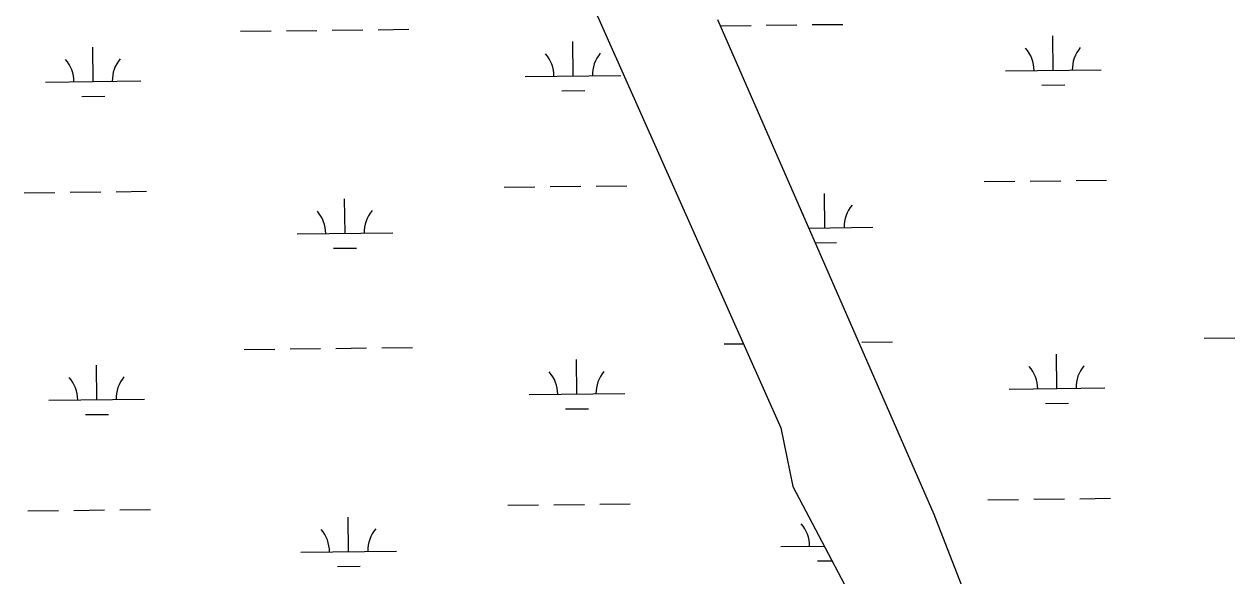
# Model space of a CAD drawing. Extents: x 3683613 to 3738215, y 469626 to 495384.
# Drawn here: x 3716863 to 3718128, y 475881 to 476457 of the extents above; entities that cross this region are included whole.
import ezdxf

# ---------------------------------------------------------------- set-up
doc = ezdxf.new("R2010")
doc.units = 0
doc.layers.add('V-TOPO-SHOR', color=7, linetype='Continuous')
doc.layers.add('V-WETL-SWMP', color=7, linetype='Continuous')

msp = doc.modelspace()

# ---------------------------------------------------------------- linework, layer by layer
at = {"layer": 'V-TOPO-SHOR'}
for p, q in [((3717412.7, 476577.2), (3717654, 476035.2)), ((3717814.1, 475944.6), (3717587.9, 476461.8)), ((3717654, 476035.2), (3717666.5, 475973.9)), ((3717666.5, 475973.9), (3717737.9, 475838.6)), ((3717868.2, 475806.4), (3717814.1, 475944.6))]:
    msp.add_line(p, q, dxfattribs=at)
at = {"layer": 'V-WETL-SWMP'}
for p, q in [((3717412.7, 476577.2), (3717654, 476035.2)), ((3717814.1, 475944.6), (3717587.9, 476461.8)), ((3717088.9, 476449.9), (3717120.9, 476450.3)), ((3717136.9, 476450.5), (3717168.9, 476450.8)), ((3717184.9, 476451), (3717216.9, 476451.4)), ((3717232.8, 476451.6), (3717264.8, 476452)), ((3717590.7, 476455.8), (3717622.7, 476456.1)), ((3717638.7, 476456.3), (3717670.7, 476456.7)), ((3717686.7, 476456.9), (3717718.7, 476457.2)), ((3717436.7, 476403.2), (3717436.3, 476439.2)), ((3717938.6, 476409.1), (3717938.2, 476445.1)), ((3716934.9, 476397.4), (3716934.4, 476433.4)), ((3716884.9, 476396.8), (3716984.9, 476398)), ((3717386.7, 476402.6), (3717486.7, 476403.8)), ((3717888.6, 476408.5), (3717988.6, 476409.6)), ((3717424.9, 476387.6), (3717448.9, 476387.9)), ((3717926.8, 476393.5), (3717950.8, 476393.8)), ((3716923, 476381.8), (3716947, 476382.1)), ((3717364.7, 476286.9), (3717396.7, 476287.3)), ((3717412.7, 476287.5), (3717444.7, 476287.9)), ((3717460.7, 476288.1), (3717492.7, 476288.4)), ((3717866.6, 476292.8), (3717898.6, 476293.2)), ((3717914.6, 476293.3), (3717946.6, 476293.7)), ((3717962.5, 476293.9), (3717994.5, 476294.3)), ((3716862.8, 476281.1), (3716894.8, 476281.5)), ((3716910.8, 476281.7), (3716942.8, 476282)), ((3716958.8, 476282.2), (3716990.8, 476282.6)), ((3717198.2, 476238.6), (3717197.8, 476274.6)), ((3717700, 476244.4), (3717699.6, 476280.4)), ((3717148.2, 476238), (3717248.2, 476239.2)), ((3717683, 476244.2), (3717750, 476245)), ((3717186.3, 476223), (3717210.3, 476223.3)), ((3717689.7, 476228.9), (3717712.2, 476229.1)), ((3717236.7, 476118.9), (3717268.7, 476119.3)), ((3717594.6, 476123.1), (3717614.8, 476123.3)), ((3717738.6, 476124.8), (3717770.6, 476125.2)), ((3718096.5, 476128.9), (3718128.5, 476129.3)), ((3717092.7, 476117.3), (3717124.7, 476117.6)), ((3717140.7, 476117.8), (3717172.7, 476118.2)), ((3717188.7, 476118.4), (3717220.7, 476118.8)), ((3717440.6, 476070.6), (3717440.2, 476106.6)), ((3717942.5, 476076.4), (3717942.1, 476112.4)), ((3716938.7, 476064.7), (3716938.3, 476100.7)), ((3717390.6, 476070), (3717490.6, 476071.1)), ((3717892.5, 476075.8), (3717992.5, 476077)), ((3716888.7, 476064.1), (3716988.7, 476065.3)), ((3717930.7, 476060.8), (3717954.7, 476061.1)), ((3716926.9, 476049.2), (3716950.9, 476049.4)), ((3717428.8, 476055), (3717452.8, 476055.3)), ((3717654, 476035.2), (3717666.5, 475973.9)), ((3717666.5, 475973.9), (3717737.9, 475838.6)), ((3717368.6, 475954.3), (3717400.6, 475954.7)), ((3717416.5, 475954.8), (3717448.5, 475955.2)), ((3717464.5, 475955.4), (3717496.5, 475955.8)), ((3717870.4, 475960.1), (3717902.4, 475960.5)), ((3717918.4, 475960.7), (3717950.4, 475961.1)), ((3717966.4, 475961.2), (3717998.4, 475961.6)), ((3716866.7, 475948.4), (3716898.7, 475948.8)), ((3716914.7, 475949), (3716946.7, 475949.4)), ((3716962.7, 475949.6), (3716994.7, 475949.9)), ((3717202, 475905.9), (3717201.6, 475941.9)), ((3717868.2, 475806.4), (3717814.1, 475944.6)), ((3717152, 475905.3), (3717252, 475906.5)), ((3717653.9, 475911.2), (3717699.3, 475911.7)), ((3717692.1, 475896.2), (3717707.4, 475896.4)), ((3717190.2, 475890.3), (3717214.2, 475890.6))]:
    msp.add_line(p, q, dxfattribs=at)
for centre, start, end in [((3717381.5, 476403.1), 359.8949, 41.4385), ((3717492, 476404.3), 139.8949, 181.4385), ((3717883.4, 476408.9), 359.8949, 41.4385), ((3717993.8, 476410.2), 139.8949, 181.4385), ((3716879.6, 476397.2), 359.8949, 41.4385), ((3716990.1, 476398.5), 139.8949, 181.4385), ((3717142.9, 476238.4), 359.8949, 41.4385), ((3717253.4, 476239.7), 139.8949, 181.4385), ((3717644.8, 476244.2), 16.8054, 30.4413), ((3717755.3, 476245.5), 139.8949, 181.4385), ((3717385.4, 476070.4), 359.8949, 41.4385), ((3717495.8, 476071.7), 139.8949, 181.4385), ((3717887.2, 476076.2), 359.8949, 41.4385), ((3717997.7, 476077.5), 139.8949, 181.4385), ((3716883.5, 476064.6), 359.8949, 41.4385), ((3716994, 476065.8), 139.8949, 181.4385), ((3717257.3, 475907), 139.8949, 181.4385), ((3717648.7, 475911.6), 359.8949, 41.4385), ((3717146.8, 475905.7), 359.8949, 41.4385)]:
    msp.add_arc(centre, 35.2, start, end, dxfattribs=at)

doc.saveas('drawing.dxf')
